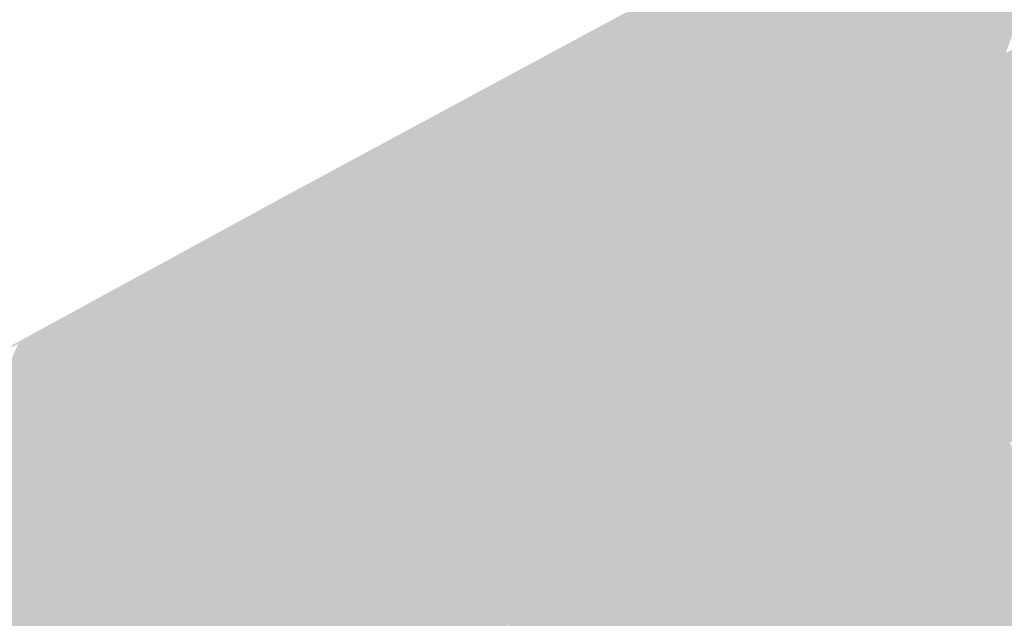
# Model space of a CAD drawing. Header units: metres. Extents: x 164696 to 183842, y 382615 to 387356.
# Tile 394 of 656: x 182636.73 to 182638.64, y 386610.51 to 386611.68. Entities that reach past the tile are written whole.
import ezdxf

# ---------------------------------------------------------------- set-up
doc = ezdxf.new("R2010")
doc.units = ezdxf.units.M
doc.layers.add('C3D-SURFACE_TINSURFACE', color=7, linetype='Continuous')

msp = doc.modelspace()

# ---------------------------------------------------------------- linework, layer by layer
at = {"layer": 'C3D-SURFACE_TINSURFACE', "color": 11, "linetype": 'Continuous', "lineweight": -3, "true_color": 0xff8585}
for points in [[(182641.0172, 386613.3657), (182637.2359, 386611.3273), (182638.8347, 386612.1348)], [(182638.8347, 386612.1348), (182637.2359, 386611.3273), (182638.2244, 386611.3876)], [(182638.8347, 386612.1348), (182638.2244, 386611.3876), (182638.2548, 386611.4032)], [(182638.2852, 386611.4187), (182638.8347, 386612.1348), (182638.2548, 386611.4032)], [(182638.2852, 386611.4187), (182638.3661, 386611.4591), (182638.8347, 386612.1348)], [(182638.3661, 386611.4591), (182638.4528, 386611.5079), (182638.8347, 386612.1348)], [(182638.8347, 386612.1348), (182638.4528, 386611.5079), (182638.5396, 386611.5568)], [(182638.8347, 386612.1348), (182638.5396, 386611.5568), (182638.5738, 386611.5756)], [(182638.5982, 386611.5877), (182638.8347, 386612.1348), (182638.5738, 386611.5756)], [(182638.5982, 386611.5877), (182638.6227, 386611.5998), (182638.8347, 386612.1348)], [(182638.8347, 386612.1348), (182638.6227, 386611.5998), (182638.6471, 386611.6119)], [(182638.5175, 386611.1042), (182638.6959, 386611.6361), (182638.6715, 386611.624)], [(182639.1863, 386611.4821), (182638.6959, 386611.6361), (182638.5175, 386611.1042)], [(182638.5175, 386611.1042), (182638.6715, 386611.624), (182638.6471, 386611.6119)], [(182638.5982, 386611.5877), (182638.4539, 386611.2124), (182638.6227, 386611.5998)], [(182638.5175, 386611.1042), (182638.6227, 386611.5998), (182638.4539, 386611.2124)], [(182638.5175, 386611.1042), (182638.6471, 386611.6119), (182638.6227, 386611.5998)], [(182638.5982, 386611.5877), (182638.5738, 386611.5756), (182638.4539, 386611.2124)], [(182638.5396, 386611.5568), (182638.4539, 386611.2124), (182638.5738, 386611.5756)], [(182638.4528, 386611.5079), (182638.4539, 386611.2124), (182638.5396, 386611.5568)], [(182638.3661, 386611.4591), (182638.4539, 386611.2124), (182638.4528, 386611.5079)], [(182639.1863, 386611.4821), (182638.5175, 386611.1042), (182639.2076, 386611.4466)], [(182638.2852, 386611.4187), (182638.4539, 386611.2124), (182638.3661, 386611.4591)], [(182639.2076, 386611.4466), (182638.5175, 386611.1042), (182638.5675, 386611.0229)], [(182639.2076, 386611.4466), (182638.5675, 386611.0229), (182639.231, 386611.4106)], [(182638.2852, 386611.4187), (182638.2548, 386611.4032), (182638.4539, 386611.2124)], [(182639.231, 386611.4106), (182638.5675, 386611.0229), (182639.2541, 386611.3678)], [(182638.194, 386611.3721), (182638.2244, 386611.3876), (182637.2359, 386611.3273)], [(182638.194, 386611.3721), (182638.4539, 386611.2124), (182638.2244, 386611.3876)], [(182638.2244, 386611.3876), (182638.4539, 386611.2124), (182638.2548, 386611.4032)], [(182638.1636, 386611.3566), (182638.194, 386611.3721), (182637.2359, 386611.3273)], [(182638.1636, 386611.3566), (182638.4539, 386611.2124), (182638.194, 386611.3721)], [(182639.2541, 386611.3678), (182638.5675, 386611.0229), (182638.5828, 386610.9947)], [(182639.2541, 386611.3678), (182638.5828, 386610.9947), (182639.2772, 386611.325)], [(182638.1333, 386611.341), (182638.1636, 386611.3566), (182637.2359, 386611.3273)], [(182638.1333, 386611.341), (182638.4539, 386611.2124), (182638.1636, 386611.3566)], [(182638.1029, 386611.3255), (182638.1333, 386611.341), (182637.2359, 386611.3273)], [(182638.1029, 386611.3255), (182638.4539, 386611.2124), (182638.1333, 386611.341)], [(182634.2363, 386609.6899), (182636.7291, 386611.0469), (182637.2359, 386611.3273)], [(182636.4999, 386610.5274), (182637.2359, 386611.3273), (182636.7291, 386611.0469)], [(182636.5403, 386610.5486), (182637.2359, 386611.3273), (182636.4999, 386610.5274)], [(182636.5403, 386610.5486), (182636.5807, 386610.5697), (182637.2359, 386611.3273)], [(182636.5807, 386610.5697), (182636.6211, 386610.5909), (182637.2359, 386611.3273)], [(182636.6211, 386610.5909), (182636.6615, 386610.6121), (182637.2359, 386611.3273)], [(182637.2359, 386611.3273), (182636.6615, 386610.6121), (182636.7027, 386610.6334)], [(182637.2359, 386611.3273), (182636.7027, 386610.6334), (182636.7426, 386610.6488)], [(182636.7826, 386610.6642), (182637.2359, 386611.3273), (182636.7426, 386610.6488)], [(182636.8225, 386610.6795), (182637.2359, 386611.3273), (182636.7826, 386610.6642)], [(182636.8225, 386610.6795), (182636.8625, 386610.695), (182637.2359, 386611.3273)], [(182636.8625, 386610.695), (182636.9024, 386610.7103), (182637.2359, 386611.3273)], [(182636.9424, 386610.7257), (182637.2359, 386611.3273), (182636.9024, 386610.7103)], [(182636.9424, 386610.7257), (182637.0646, 386610.7714), (182637.2359, 386611.3273)], [(182637.0646, 386610.7714), (182637.0908, 386610.7856), (182637.2359, 386611.3273)], [(182637.0908, 386610.7856), (182637.2594, 386611.2794), (182637.2359, 386611.3273)], [(182637.7133, 386611.142), (182637.2359, 386611.3273), (182637.2594, 386611.2794)], [(182637.7133, 386611.142), (182637.7565, 386611.1586), (182637.2359, 386611.3273)], [(182637.7565, 386611.1586), (182637.7985, 386611.1793), (182637.2359, 386611.3273)], [(182637.8405, 386611.1999), (182637.2359, 386611.3273), (182637.7985, 386611.1793)], [(182637.8824, 386611.2206), (182637.2359, 386611.3273), (182637.8405, 386611.1999)], [(182637.8824, 386611.2206), (182637.9244, 386611.2413), (182637.2359, 386611.3273)], [(182637.9664, 386611.262), (182637.2359, 386611.3273), (182637.9244, 386611.2413)], [(182637.9664, 386611.262), (182638.0083, 386611.2827), (182637.2359, 386611.3273)], [(182638.0083, 386611.2827), (182638.1029, 386611.3255), (182637.2359, 386611.3273)], [(182638.0083, 386611.2827), (182638.0725, 386611.31), (182638.1029, 386611.3255)], [(182638.0725, 386611.31), (182638.0083, 386611.2827), (182638.0421, 386611.2944)], [(182638.0725, 386611.31), (182638.0421, 386611.2944), (182638.4765, 386611.161)], [(182638.0725, 386611.31), (182638.4765, 386611.161), (182638.1029, 386611.3255)], [(182638.1029, 386611.3255), (182638.4765, 386611.161), (182638.4539, 386611.2124)], [(182639.2772, 386611.325), (182638.5828, 386610.9947), (182638.5982, 386610.9666)], [(182639.2772, 386611.325), (182638.5982, 386610.9666), (182639.3002, 386611.2822)], [(182637.9664, 386611.262), (182638.0421, 386611.2944), (182638.0083, 386611.2827)], [(182637.9664, 386611.262), (182638.4765, 386611.161), (182638.0421, 386611.2944)], [(182637.0908, 386610.7856), (182637.1171, 386610.7998), (182637.2594, 386611.2794)], [(182637.1171, 386610.7998), (182637.2829, 386611.2316), (182637.2594, 386611.2794)], [(182637.6747, 386611.123), (182637.2594, 386611.2794), (182637.2829, 386611.2316)], [(182637.6747, 386611.123), (182637.7133, 386611.142), (182637.2594, 386611.2794)], [(182639.3002, 386611.2822), (182638.5982, 386610.9666), (182638.6216, 386610.9194)], [(182639.3002, 386611.2822), (182638.6216, 386610.9194), (182639.3165, 386611.249)], [(182637.9664, 386611.262), (182637.9244, 386611.2413), (182638.5375, 386611.0655)], [(182637.9664, 386611.262), (182638.5375, 386611.0655), (182638.4765, 386611.161)], [(182638.5375, 386611.0655), (182637.9244, 386611.2413), (182637.8824, 386611.2206)], [(182639.3165, 386611.249), (182638.6216, 386610.9194), (182638.6376, 386610.888)], [(182639.3165, 386611.249), (182638.6376, 386610.888), (182639.1457, 386610.735)], [(182637.1171, 386610.7998), (182637.1434, 386610.8139), (182637.2829, 386611.2316)], [(182637.1434, 386610.8139), (182637.1697, 386610.8281), (182637.2829, 386611.2316)], [(182637.2829, 386611.2316), (182637.1697, 386610.8281), (182637.196, 386610.8422)], [(182637.314, 386611.1688), (182637.2829, 386611.2316), (182637.196, 386610.8422)], [(182637.5975, 386611.0852), (182637.2829, 386611.2316), (182637.314, 386611.1688)], [(182637.6361, 386611.1041), (182637.2829, 386611.2316), (182637.5975, 386611.0852)], [(182637.6361, 386611.1041), (182637.6747, 386611.123), (182637.2829, 386611.2316)], [(182637.6393, 386610.5971), (182637.8824, 386611.2206), (182637.8405, 386611.1999)], [(182637.8824, 386611.2206), (182637.6393, 386610.5971), (182637.654, 386610.567)], [(182637.8824, 386611.2206), (182637.654, 386610.567), (182637.6686, 386610.537)], [(182638.5375, 386611.0655), (182637.8824, 386611.2206), (182637.6686, 386610.537)], [(182637.6247, 386610.6272), (182637.8405, 386611.1999), (182637.7985, 386611.1793)], [(182637.6247, 386610.6272), (182637.6393, 386610.5971), (182637.8405, 386611.1999)], [(182638.5175, 386611.1042), (182638.4539, 386611.2124), (182638.4765, 386611.161)], [(182637.61, 386610.6573), (182637.7985, 386611.1793), (182637.7565, 386611.1586)], [(182637.61, 386610.6573), (182637.6247, 386610.6272), (182637.7985, 386611.1793)], [(182637.314, 386611.1688), (182637.196, 386610.8422), (182637.2263, 386610.8617)], [(182637.2693, 386610.8887), (182637.314, 386611.1688), (182637.2263, 386610.8617)], [(182637.3599, 386611.088), (182637.314, 386611.1688), (182637.2693, 386610.8887)], [(182637.3599, 386611.088), (182637.559, 386611.0663), (182637.314, 386611.1688)], [(182637.5975, 386611.0852), (182637.314, 386611.1688), (182637.559, 386611.0663)], [(182637.7133, 386611.142), (182637.5807, 386610.7175), (182637.7565, 386611.1586)], [(182637.5954, 386610.6874), (182637.7565, 386611.1586), (182637.5807, 386610.7175)], [(182637.61, 386610.6573), (182637.7565, 386611.1586), (182637.5954, 386610.6874)], [(182638.5375, 386611.0655), (182638.5175, 386611.1042), (182638.4765, 386611.161)], [(182637.6747, 386611.123), (182637.5807, 386610.7175), (182637.7133, 386611.142)], [(182637.554, 386610.7604), (182637.6747, 386611.123), (182637.6361, 386611.1041)], [(182637.554, 386610.7604), (182637.5807, 386610.7175), (182637.6747, 386611.123)], [(182637.5161, 386610.8246), (182637.6361, 386611.1041), (182637.5975, 386611.0852)], [(182637.5161, 386610.8246), (182637.554, 386610.7604), (182637.6361, 386611.1041)], [(182638.5675, 386611.0229), (182638.5175, 386611.1042), (182638.5375, 386611.0655)], [(182637.3599, 386611.088), (182637.2693, 386610.8887), (182637.3124, 386610.9157)], [(182637.3766, 386611.0604), (182637.3599, 386611.088), (182637.3124, 386610.9157)], [(182637.3599, 386611.088), (182637.3766, 386611.0604), (182637.4818, 386611.0284)], [(182637.3599, 386611.088), (182637.4818, 386611.0284), (182637.5204, 386611.0474)], [(182637.3599, 386611.088), (182637.5204, 386611.0474), (182637.559, 386611.0663)], [(182637.5161, 386610.8246), (182637.5975, 386611.0852), (182637.559, 386611.0663)], [(182637.3766, 386611.0604), (182637.3124, 386610.9157), (182637.3554, 386610.9427)], [(182637.3921, 386611.0337), (182637.3766, 386611.0604), (182637.3554, 386610.9427)], [(182637.3921, 386611.0337), (182637.4818, 386611.0284), (182637.3766, 386611.0604)], [(182637.4782, 386610.8888), (182637.559, 386611.0663), (182637.5204, 386611.0474)], [(182637.4782, 386610.8888), (182637.5161, 386610.8246), (182637.559, 386611.0663)], [(182638.5375, 386611.0655), (182637.6686, 386610.537), (182638.375, 386610.3187)], [(182638.5375, 386611.0655), (182638.375, 386610.3187), (182638.3969, 386610.3312)], [(182638.5828, 386610.9947), (182638.5375, 386611.0655), (182638.3969, 386610.3312)], [(182638.5828, 386610.9947), (182638.5675, 386611.0229), (182638.5375, 386611.0655)], [(182637.4542, 386610.9266), (182637.5204, 386611.0474), (182637.4818, 386611.0284)], [(182637.4542, 386610.9266), (182637.4782, 386610.8888), (182637.5204, 386611.0474)], [(182637.3921, 386611.0337), (182637.3554, 386610.9427), (182637.3984, 386610.9697)], [(182637.4077, 386611.0069), (182637.3921, 386611.0337), (182637.3984, 386610.9697)], [(182637.4077, 386611.0069), (182637.4414, 386610.9967), (182637.3921, 386611.0337)], [(182637.3921, 386611.0337), (182637.4414, 386610.9967), (182637.4818, 386611.0284)], [(182637.4387, 386610.9534), (182637.4818, 386611.0284), (182637.4414, 386610.9967)], [(182637.4387, 386610.9534), (182637.4542, 386610.9266), (182637.4818, 386611.0284)], [(182637.4232, 386610.9801), (182637.4077, 386611.0069), (182637.3984, 386610.9697)], [(182637.4232, 386610.9801), (182637.4414, 386610.9967), (182637.4077, 386611.0069)], [(182637.4232, 386610.9801), (182637.4387, 386610.9534), (182637.4414, 386610.9967)], [(182638.5982, 386610.9666), (182638.5828, 386610.9947), (182638.3969, 386610.3312)], [(182637.4387, 386610.9534), (182637.3984, 386610.9697), (182637.3554, 386610.9427)], [(182637.4387, 386610.9534), (182637.4232, 386610.9801), (182637.3984, 386610.9697)], [(182638.5982, 386610.9666), (182638.3969, 386610.3312), (182638.4189, 386610.3437)], [(182638.5982, 386610.9666), (182638.4189, 386610.3437), (182638.6216, 386610.9194)], [(182637.4542, 386610.9266), (182637.4387, 386610.9534), (182637.3554, 386610.9427)], [(182637.4782, 386610.8888), (182637.3554, 386610.9427), (182637.3124, 386610.9157)], [(182637.4782, 386610.8888), (182637.4542, 386610.9266), (182637.3554, 386610.9427)], [(182637.5161, 386610.8246), (182637.3124, 386610.9157), (182637.2693, 386610.8887)], [(182637.5161, 386610.8246), (182637.4782, 386610.8888), (182637.3124, 386610.9157)], [(182638.6216, 386610.9194), (182638.4189, 386610.3437), (182638.4408, 386610.3562)], [(182638.6216, 386610.9194), (182638.4408, 386610.3562), (182638.4628, 386610.3687)], [(182638.6376, 386610.888), (182638.6216, 386610.9194), (182638.4628, 386610.3687)], [(182637.5161, 386610.8246), (182637.2693, 386610.8887), (182637.2263, 386610.8617)], [(182638.6376, 386610.888), (182638.4628, 386610.3687), (182638.4847, 386610.3812)], [(182638.6376, 386610.888), (182638.4847, 386610.3812), (182638.5067, 386610.3937)], [(182638.6537, 386610.8565), (182638.6376, 386610.888), (182638.5067, 386610.3937)], [(182639.1457, 386610.735), (182638.6376, 386610.888), (182639.1103, 386610.7155)], [(182639.1103, 386610.7155), (182638.6376, 386610.888), (182638.6537, 386610.8565)], [(182637.554, 386610.7604), (182637.2263, 386610.8617), (182637.196, 386610.8422)], [(182637.554, 386610.7604), (182637.5161, 386610.8246), (182637.2263, 386610.8617)], [(182638.6537, 386610.8565), (182638.5067, 386610.3937), (182638.5286, 386610.4061)], [(182638.6698, 386610.825), (182638.6537, 386610.8565), (182638.5286, 386610.4061)], [(182637.5807, 386610.7175), (182637.196, 386610.8422), (182637.1697, 386610.8281)], [(182637.554, 386610.7604), (182637.196, 386610.8422), (182637.5807, 386610.7175)], [(182637.61, 386610.6573), (182637.1434, 386610.8139), (182637.1171, 386610.7998)], [(182637.5954, 386610.6874), (182637.1697, 386610.8281), (182637.1434, 386610.8139)], [(182637.61, 386610.6573), (182637.5954, 386610.6874), (182637.1434, 386610.8139)], [(182637.5954, 386610.6874), (182637.5807, 386610.7175), (182637.1697, 386610.8281)], [(182638.6698, 386610.825), (182638.5286, 386610.4061), (182638.5506, 386610.4186)], [(182638.6698, 386610.825), (182638.5506, 386610.4186), (182638.5725, 386610.4311)], [(182638.7078, 386610.7464), (182638.6698, 386610.825), (182638.5725, 386610.4311)], [(182637.6247, 386610.6272), (182637.1171, 386610.7998), (182637.0908, 386610.7856)], [(182637.6247, 386610.6272), (182637.61, 386610.6573), (182637.1171, 386610.7998)], [(182637.6393, 386610.5971), (182637.0908, 386610.7856), (182637.0646, 386610.7714)], [(182637.6393, 386610.5971), (182637.6247, 386610.6272), (182637.0908, 386610.7856)], [(182637.0383, 386610.7573), (182637.0646, 386610.7714), (182636.9424, 386610.7257)], [(182637.012, 386610.7431), (182637.0383, 386610.7573), (182636.9424, 386610.7257)], [(182637.681, 386610.5004), (182637.0383, 386610.7573), (182637.012, 386610.7431)], [(182637.654, 386610.567), (182637.0646, 386610.7714), (182637.0383, 386610.7573)], [(182637.681, 386610.5004), (182637.654, 386610.567), (182637.0383, 386610.7573)], [(182637.654, 386610.567), (182637.6393, 386610.5971), (182637.0646, 386610.7714)], [(182636.7891, 386610.2127), (182637.012, 386610.7431), (182636.9857, 386610.7289)], [(182637.012, 386610.7431), (182636.7891, 386610.2127), (182636.8295, 386610.1158)], [(182637.681, 386610.5004), (182637.012, 386610.7431), (182636.8295, 386610.1158)], [(182637.012, 386610.7431), (182636.9424, 386610.7257), (182636.9857, 386610.7289)], [(182638.7078, 386610.7464), (182638.5725, 386610.4311), (182638.6527, 386610.4693)], [(182636.7709, 386610.2372), (182636.9857, 386610.7289), (182636.9024, 386610.7103)], [(182636.7709, 386610.2372), (182636.7891, 386610.2127), (182636.9857, 386610.7289)], [(182636.9424, 386610.7257), (182636.9024, 386610.7103), (182636.9857, 386610.7289)], [(182636.7709, 386610.2372), (182636.9024, 386610.7103), (182636.8625, 386610.695)], [(182636.7709, 386610.2372), (182636.8625, 386610.695), (182636.8225, 386610.6795)], [(182636.7709, 386610.2372), (182636.8225, 386610.6795), (182636.7826, 386610.6642)], [(182636.7245, 386610.2631), (182636.7826, 386610.6642), (182636.7426, 386610.6488)], [(182636.7709, 386610.2372), (182636.7826, 386610.6642), (182636.7245, 386610.2631)], [(182636.7245, 386610.2631), (182636.7426, 386610.6488), (182636.7027, 386610.6334)], [(182637.654, 386610.567), (182637.681, 386610.5004), (182637.6686, 386610.537)], [(182637.6686, 386610.537), (182638.353, 386610.3062), (182638.375, 386610.3187)], [(182637.6686, 386610.537), (182638.3311, 386610.2937), (182638.353, 386610.3062)], [(182637.6686, 386610.537), (182637.7092, 386610.4514), (182638.3311, 386610.2937)], [(182637.6686, 386610.537), (182637.681, 386610.5004), (182637.7092, 386610.4514)]]:
    msp.add_solid(points, dxfattribs=at)

doc.saveas('drawing.dxf')
